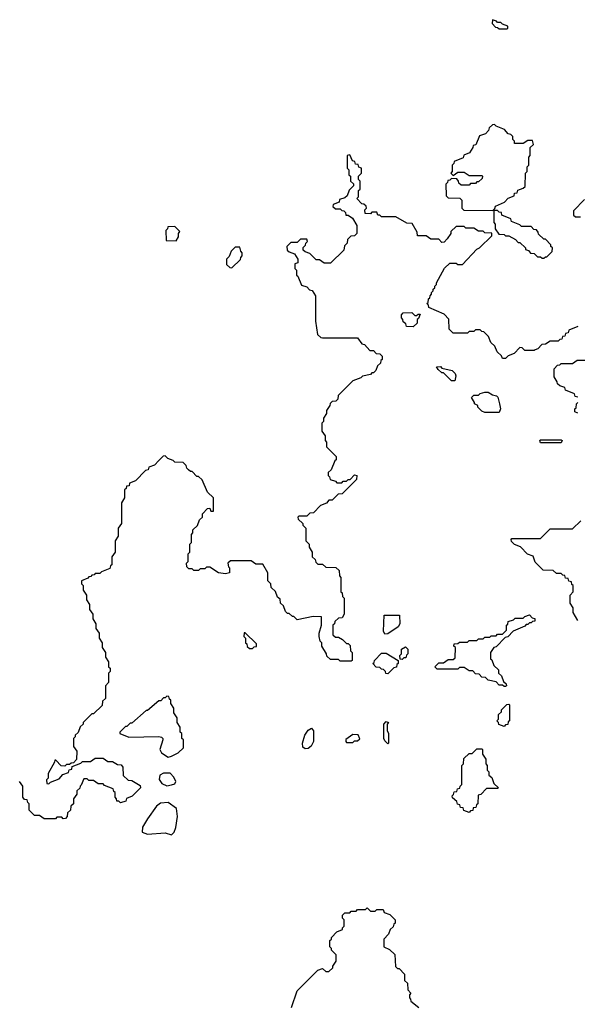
# Model space of a CAD drawing. Extents: x 2889633 to 3052318, y 540750 to 918690.
# Tile 383 of 656: x 2939061 to 2942566, y 798295 to 804478. Entities that reach past the tile are written whole.
import ezdxf

# ---------------------------------------------------------------- set-up
doc = ezdxf.new("R2010")
doc.units = 0

msp = doc.modelspace()

# ---------------------------------------------------------------- linework, layer by layer
at = {"layer": '0CON02XD'}
for points in [[(2942125, 804420), (2942130, 804425), (2942128.3, 804438.3), (2942095, 804450), (2942085, 804460), (2942065, 804460), (2942058.3, 804468.3), (2942031.7, 804478.3), (2942030, 804455), (2942051.7, 804431.7), (2942065, 804430), (2942075, 804420), (2942125, 804420)], [(2942035, 803280), (2942048.3, 803291.7), (2942051.7, 803308.3), (2942108.3, 803331.7), (2942131.7, 803358.3), (2942168.3, 803371.7), (2942171.7, 803388.3), (2942188.3, 803391.7), (2942191.7, 803408.3), (2942225, 803420), (2942238.3, 803431.7), (2942240, 803515), (2942250, 803525), (2942250, 803555), (2942260, 803565), (2942260, 803615), (2942270, 803625), (2942270, 803675), (2942290, 803695), (2942285, 803720), (2942255, 803720), (2942225, 803700), (2942171.7, 803701.7), (2942170, 803715), (2942160, 803725), (2942160, 803745), (2942148.3, 803758.3), (2942131.7, 803761.7), (2942108.3, 803788.3), (2942055, 803810), (2942045, 803820), (2942031.7, 803818.3), (2942011.7, 803798.3), (2942008.3, 803781.7), (2941988.3, 803761.7), (2941951.7, 803748.3), (2941928.3, 803691.7), (2941911.7, 803688.3), (2941910, 803675), (2941888.3, 803641.7), (2941851.7, 803628.3), (2941848.3, 803611.7), (2941791.7, 803588.3), (2941790, 803575), (2941780, 803565), (2941780, 803525), (2941770, 803515), (2941785, 803500), (2941815, 803520), (2941855, 803520), (2941885, 803500), (2941965, 803500), (2941970, 803495), (2941968.3, 803481.7), (2941945, 803460), (2941935, 803460), (2941925, 803450), (2941895, 803450), (2941885, 803440), (2941835, 803440), (2941821.7, 803451.7), (2941820, 803465), (2941808.3, 803478.3), (2941775, 803480), (2941765, 803470), (2941751.7, 803468.3), (2941750, 803455), (2941740, 803445), (2941741.7, 803371.7), (2941755, 803360), (2941828.3, 803358.3), (2941840, 803345), (2941840, 803295), (2941851.7, 803281.7), (2942035, 803280)], [(2942568.3, 802551.7), (2942511.7, 802528.3), (2942508.3, 802511.7), (2942491.7, 802508.3), (2942488.3, 802491.7), (2942471.7, 802488.3), (2942468.3, 802471.7), (2942455, 802470), (2942445, 802460), (2942395, 802460), (2942365, 802440), (2942341.7, 802438.3), (2942318.3, 802411.7), (2942300, 802405), (2942295, 802400), (2942235, 802400), (2942218.3, 802418.3), (2942205, 802420), (2942168.3, 802381.7), (2942131.7, 802368.3), (2942115, 802350), (2942095, 802350), (2942088.3, 802368.3), (2942061.7, 802391.7), (2942048.3, 802428.3), (2942021.7, 802451.7), (2942008.3, 802488.3), (2941978.3, 802518.3), (2941965, 802520), (2941955, 802530), (2941925, 802530), (2941915, 802520), (2941885, 802520), (2941875, 802510), (2941785, 802510), (2941760, 802535), (2941758.3, 802598.3), (2941728.3, 802628.3), (2941631.7, 802671.7), (2941630, 802685), (2941620, 802695), (2941628.3, 802701.7), (2941630, 802725), (2941638.3, 802731.7), (2941640, 802745), (2941650, 802755), (2941650, 802765), (2941660, 802775), (2941660, 802785), (2941670, 802795), (2941670, 802805), (2941680, 802815), (2941680, 802825), (2941731.7, 802918.3), (2941765, 802950), (2941805, 802950), (2941815, 802940), (2941845, 802940), (2941933.6, 803036.4), (2941950, 803045), (2942028.3, 803121.7), (2942028.3, 803138.3), (2941985, 803140), (2941975, 803150), (2941945, 803150), (2941915, 803170), (2941865, 803170), (2941855, 803180), (2941805, 803180), (2941771.7, 803148.3), (2941770, 803135), (2941748.3, 803101.7), (2941728.3, 803081.7), (2941715, 803080), (2941695, 803100), (2941645, 803100), (2941615, 803120), (2941561.7, 803121.7), (2941560, 803145), (2941528.3, 803198.3), (2941495, 803200), (2941425, 803240), (2941335, 803240), (2941325, 803250), (2941311.7, 803251.7), (2941305, 803270), (2941275, 803270), (2941265, 803260), (2941231.7, 803261.7), (2941230, 803285), (2941240, 803295), (2941238.3, 803308.3), (2941225, 803320), (2941211.7, 803321.7), (2941180, 803355), (2941190, 803365), (2941190, 803405), (2941200, 803415), (2941200, 803465), (2941190, 803475), (2941190, 803495), (2941210, 803515), (2941210, 803545), (2941191.7, 803551.7), (2941188.3, 803568.3), (2941171.7, 803571.7), (2941168.3, 803588.3), (2941151.7, 803591.7), (2941135, 803630), (2941120, 803625), (2941120, 803545), (2941130, 803535), (2941130, 803505), (2941140, 803495), (2941140, 803465), (2941158.3, 803448.3), (2941160, 803435), (2941131.7, 803408.3), (2941118.3, 803371.7), (2941105, 803360), (2941071.7, 803348.3), (2941068.3, 803331.7), (2941031.7, 803318.3), (2941030, 803305), (2941045, 803290), (2941075, 803290), (2941085, 803280), (2941098.3, 803278.3), (2941108.3, 803268.3), (2941111.7, 803251.7), (2941125, 803250), (2941151.7, 803231.7)], [(2942611.7, 803348.3), (2942541.7, 803278.3), (2942541.7, 803251.7), (2942555, 803240), (2942585, 803240)], [(2942355, 802980), (2942365, 802990), (2942375, 802990), (2942408.3, 803021.7), (2942410, 803045), (2942400, 803055), (2942400, 803065), (2942365, 803100), (2942355, 803100), (2942321.7, 803131.7), (2942320, 803145), (2942308.3, 803158.3), (2942291.7, 803161.7), (2942275, 803180), (2942215, 803180), (2942205, 803190), (2942151.7, 803211.7), (2942148.3, 803228.3), (2942091.7, 803251.7), (2942088.3, 803268.3), (2942075, 803270), (2942065, 803280), (2942040, 803280), (2942040, 803205), (2942050, 803195), (2942050, 803165), (2942071.7, 803131.7), (2942105, 803130), (2942115, 803120), (2942135, 803120), (2942177, 803097), (2942195, 803080), (2942205, 803080), (2942240, 803045), (2942240, 803035), (2942258.3, 803028.3), (2942271.7, 803011.7), (2942295, 803010), (2942315, 802990), (2942335, 802990), (2942345, 802980), (2942355, 802980)], [(2941151.7, 803231.7), (2941180, 803185), (2941180, 803135), (2941165, 803120), (2941141.7, 803118.3), (2941121.7, 803098.3), (2941120, 803075), (2941101.7, 803058.3), (2941098.3, 803031.7), (2941015, 802950), (2940975, 802950), (2940945, 802970), (2940925, 802970), (2940885, 803010), (2940855, 803020), (2940841.7, 803031.7), (2940841.7, 803048.3), (2940858.3, 803061.7), (2940860, 803075), (2940870, 803085), (2940865, 803100), (2940825, 803100), (2940805, 803080), (2940765, 803080), (2940740, 803055), (2940741.7, 803031.7), (2940755, 803020), (2940788.3, 803008.3), (2940810, 802975), (2940808.3, 802951.7), (2940790, 802945), (2940790, 802915), (2940800, 802905), (2940800, 802875), (2940808.3, 802868.3), (2940831.7, 802811.7), (2940865, 802800), (2940881.7, 802781.7), (2940898.3, 802778.3), (2940920, 802745), (2940920, 802585), (2940931.7, 802501.7), (2940953, 802483), (2940965, 802480), (2941185, 802480), (2941211.7, 802441.7), (2941228.3, 802438.3), (2941261.7, 802401.7), (2941285, 802400), (2941301.7, 802381.7), (2941325, 802380), (2941340, 802365), (2941340, 802345), (2941331.7, 802338.3), (2941328.3, 802321.7), (2941310, 802305), (2941300, 802275), (2941285, 802260), (2941275, 802260), (2941265, 802250), (2941215, 802240), (2941205, 802230), (2941155, 802210), (2941061.7, 802118.3), (2941060, 802095), (2941048.3, 802081.7), (2941025, 802080), (2941011.7, 802068.3), (2941010, 802055), (2940990, 802025), (2940990, 802005), (2940970, 801975), (2940970, 801955), (2940960, 801945), (2940960, 801895), (2940980, 801865), (2940980, 801835), (2940990, 801825), (2940990, 801795), (2941050, 801735), (2941050, 801715), (2941041.7, 801708.3), (2941018.3, 801651.7), (2941000, 801635), (2941000, 801615), (2941008.3, 801608.3), (2941011.7, 801591.7), (2941045, 801580), (2941055, 801570), (2941085, 801570), (2941095, 801580), (2941115, 801580), (2941125, 801590), (2941138.3, 801591.7), (2941165, 801620), (2941180, 801615), (2941178.3, 801591.7), (2941088.3, 801501.7), (2941061.7, 801498.3), (2941025, 801460), (2941005, 801460), (2940988.3, 801441.7), (2940951.7, 801428.3), (2940908.3, 801381.7), (2940885, 801380), (2940865, 801360), (2940815, 801360), (2940810, 801355), (2940811.7, 801341.7), (2940840, 801315), (2940840, 801305), (2940860, 801285), (2940860, 801205), (2940880, 801185), (2940880, 801165), (2940900, 801135), (2940900, 801105), (2940918.3, 801088.3), (2940921.7, 801071.7), (2940935, 801060), (2940965, 801060), (2940985, 801040), (2941048.3, 801038.3), (2941068.3, 801018.3), (2941070, 800985), (2941080, 800975), (2941080, 800885), (2941088.3, 800878.3), (2941090, 800855), (2941100, 800845), (2941100, 800745), (2941088.3, 800721.7), (2941065, 800720), (2941041.7, 800698.3), (2941040, 800685), (2941030, 800675), (2941030, 800615), (2941045, 800600), (2941065, 800600), (2941090, 800585), (2941115, 800560), (2941125, 800560), (2941138.3, 800548.3), (2941140, 800515), (2941150, 800505), (2941150, 800455), (2941145, 800450), (2941075, 800450), (2941065, 800460), (2941015, 800460), (2940991.7, 800481.7), (2940990, 800495), (2940960, 800545), (2940960, 800565), (2940950, 800575), (2940942.5, 800605), (2940942.5, 800625), (2940957.5, 800675), (2940958.3, 800728.3), (2940905, 800730), (2940805, 800710), (2940785, 800730), (2940775, 800730), (2940755, 800750), (2940745, 800750), (2940731.7, 800761.7), (2940718.3, 800798.3), (2940700, 800815), (2940698.3, 800838.3), (2940681.7, 800851.7), (2940668.3, 800888.3), (2940641.7, 800911.7), (2940640, 800935), (2940620, 800955), (2940620, 801005), (2940588.3, 801058.3), (2940545, 801060), (2940515, 801080), (2940385, 801080), (2940370, 801065), (2940373, 801043), (2940380, 801035), (2940380, 801005), (2940355, 800997.5), (2940310, 801005), (2940255, 801040), (2940235, 801040), (2940225, 801030), (2940195, 801030), (2940185, 801020), (2940155, 801020), (2940145, 801030), (2940125, 801030), (2940111.7, 801041.7), (2940110, 801065), (2940120, 801075), (2940120, 801125), (2940130, 801135), (2940130, 801185), (2940140, 801195), (2940140, 801245), (2940150, 801255), (2940150, 801275), (2940178.3, 801301.7), (2940191.7, 801338.3), (2940210, 801355), (2940210, 801375), (2940241.7, 801408.3), (2940255, 801410), (2940261.7, 801391.7), (2940278.3, 801391.7), (2940280, 801475), (2940241.7, 801511.7), (2940208.3, 801588.3), (2940185, 801610), (2940175, 801610), (2940145, 801640), (2940135, 801640), (2940121.7, 801651.7), (2940111.7, 801661.7), (2940108.3, 801678.3), (2940088.3, 801698.3), (2940035, 801700), (2940025, 801710), (2939991.7, 801721.7), (2939975, 801740), (2939961.7, 801738.3), (2939935, 801710), (2939908.3, 801681.7), (2939871.7, 801668.3), (2939868.3, 801651.7), (2939851.7, 801648.3), (2939788.3, 801581.7), (2939751.7, 801568.3), (2939748.3, 801551.7), (2939731.7, 801548.3), (2939730, 801535), (2939720, 801525), (2939720, 801475), (2939700, 801445), (2939700, 801315), (2939680, 801285), (2939680, 801235), (2939660, 801205), (2939660, 801135), (2939640, 801105), (2939640, 801055), (2939631.7, 801048.3), (2939628.3, 801031.7), (2939575, 801010), (2939565, 801000), (2939535, 801000), (2939528.3, 800991.7), (2939515, 800990), (2939508.3, 800981.7), (2939495, 800980), (2939488.3, 800971.7), (2939450, 800955), (2939450, 800935), (2939460, 800925), (2939460, 800895), (2939480, 800865), (2939480, 800835), (2939500, 800805), (2939500, 800775), (2939520, 800745), (2939520, 800715), (2939540, 800685), (2939540, 800655), (2939560, 800625), (2939560, 800595), (2939580, 800565), (2939580, 800535), (2939600, 800505), (2939600, 800475), (2939620, 800445), (2939620, 800415), (2939630, 800405), (2939630, 800385), (2939620, 800375), (2939620, 800315), (2939600, 800295), (2939600, 800215), (2939581.7, 800198.3), (2939578.3, 800171.7), (2939525, 800120), (2939515, 800120), (2939460, 800065), (2939460, 800055), (2939441.7, 800038.3), (2939428.3, 800001.7), (2939410, 799985), (2939410, 799975), (2939400, 799965), (2939400, 799915), (2939420, 799885), (2939418.3, 799831.7), (2939398.3, 799811.7), (2939385, 799810), (2939375, 799800), (2939355, 799800), (2939345, 799790), (2939321.7, 799791.7), (2939288.3, 799828.3), (2939281.7, 799828.3), (2939280, 799815), (2939240, 799745), (2939240, 799715), (2939230, 799705), (2939231.7, 799681.7), (2939245, 799680), (2939255, 799690), (2939308.3, 799711.7), (2939331.7, 799738.3), (2939368.3, 799751.7), (2939371.7, 799768.3), (2939388.3, 799771.7), (2939391.7, 799788.3), (2939445, 799810), (2939455, 799820), (2939505, 799820), (2939535, 799840), (2939585, 799840), (2939615, 799820), (2939645, 799820), (2939675, 799800), (2939698.3, 799798.3), (2939710, 799785), (2939711.7, 799731.7), (2939741.7, 799701.7), (2939765, 799700), (2939818.3, 799668.3), (2939820, 799655), (2939805, 799640), (2939768.3, 799601.7), (2939731.7, 799588.3), (2939728.3, 799571.7), (2939695, 799560), (2939685, 799570), (2939671.7, 799571.7), (2939670, 799585), (2939660, 799595), (2939660, 799625), (2939651.7, 799631.7), (2939648.3, 799648.3), (2939595, 799670), (2939585, 799680), (2939555, 799680), (2939525, 799700), (2939495, 799700), (2939485, 799710), (2939465, 799710), (2939448.3, 799671.7), (2939440, 799665), (2939438.3, 799651.7), (2939420, 799635), (2939420, 799615), (2939400, 799585), (2939400, 799555), (2939381.7, 799538.3), (2939380, 799515), (2939361.7, 799498.3), (2939360, 799475), (2939348.3, 799461.7), (2939335, 799460), (2939325, 799470), (2939295, 799470), (2939285, 799460), (2939215, 799460), (2939185, 799480), (2939155, 799480), (2939120, 799515), (2939120, 799555), (2939111.7, 799561.7), (2939108.3, 799578.3), (2939091.7, 799581.7), (2939080, 799595), (2939080, 799665), (2939060, 799695)], [(2940045, 803090), (2940060, 803115), (2940060, 803135), (2940068.3, 803148.3), (2940035, 803180), (2939991.7, 803178.3), (2939990, 803165), (2939980, 803155), (2939981.7, 803091.7), (2940045, 803090)], [(2940395, 802920), (2940448.3, 802971.7), (2940450, 802985), (2940460, 802995), (2940460, 803015), (2940450, 803025), (2940445, 803050), (2940415, 803050), (2940390, 803025), (2940378.3, 802991.7), (2940360, 802975), (2940361.7, 802941.7), (2940381.7, 802921.7), (2940395, 802920)], [(2941535, 802550), (2941491.7, 802551.7), (2941488.3, 802568.3), (2941471.7, 802581.7), (2941470, 802595), (2941460, 802605), (2941460, 802625), (2941471.7, 802638.3), (2941525, 802640), (2941545, 802620), (2941555, 802620), (2941565, 802630), (2941578.3, 802628.3), (2941568.3, 802601.7), (2941560, 802595), (2941558.3, 802571.7), (2941535, 802550)], [(2941795, 802210), (2941775, 802210), (2941725, 802260), (2941715, 802260), (2941691.7, 802281.7), (2941681.7, 802298.3), (2941705, 802300), (2941715, 802290), (2941780, 802275), (2941797, 802257), (2941801.7, 802241.7), (2941795, 802210)], [(2942568.3, 802108.3), (2942551.7, 802111.7), (2942548.3, 802128.3), (2942491.7, 802151.7), (2942488.3, 802168.3), (2942455, 802180), (2942441.7, 802191.7), (2942440, 802205), (2942420, 802235), (2942420, 802285), (2942441.7, 802308.3), (2942455, 802310), (2942465, 802320), (2942535, 802320), (2942565, 802340), (2942615, 802340)], [(2942075, 802012.5), (2941985, 802012.5), (2941965, 802020), (2941940, 802045), (2941940, 802055), (2941920, 802065), (2941920, 802075), (2941900, 802105), (2941915, 802120), (2941945, 802120), (2941955, 802130), (2941985, 802140), (2942005, 802140), (2942033, 802123), (2942057, 802117), (2942067, 802107), (2942077.5, 802065), (2942082.5, 802035), (2942075, 802012.5)], [(2942568.3, 802008.3), (2942550, 802015), (2942550, 802035), (2942558.3, 802041.7), (2942560, 802065), (2942570, 802075)], [(2942465, 801820), (2942335, 801820), (2942330, 801835), (2942335, 801840), (2942465, 801840), (2942470, 801835), (2942465, 801820)], [(2942570, 800705), (2942540, 800755), (2942540, 800785), (2942520, 800815), (2942520, 800865), (2942540, 800885), (2942540, 800925), (2942531.7, 800931.7), (2942528.3, 800948.3), (2942511.7, 800951.7), (2942508.3, 800968.3), (2942491.7, 800971.7), (2942488.3, 800988.3), (2942475, 800990), (2942465, 801000), (2942435, 801000), (2942415, 801020), (2942351.7, 801021.7), (2942301.7, 801071.7), (2942288.3, 801108.3), (2942251.7, 801121.7), (2942208.3, 801168.3), (2942171.7, 801181.7), (2942151.7, 801201.7), (2942150, 801215), (2942155, 801220), (2942335, 801220), (2942395, 801280), (2942535, 801280), (2942588.3, 801331.7)], [(2941355, 800620), (2941348.3, 800638.3), (2941351.7, 800738.3), (2941448.3, 800738.3), (2941450, 800685), (2941440, 800665), (2941375, 800622.5), (2941355, 800620)], [(2942115, 800290), (2942105, 800290), (2942095, 800300), (2942075, 800300), (2942055, 800320), (2942005, 800330), (2941988.3, 800348.3), (2941965, 800350), (2941948.3, 800368.3), (2941925, 800370), (2941908.3, 800388.3), (2941885, 800390), (2941855, 800410), (2941825, 800410), (2941815, 800400), (2941685, 800400), (2941670, 800415), (2941695, 800440), (2941725, 800440), (2941755, 800460), (2941785, 800460), (2941798.3, 800471.7), (2941800, 800535), (2941790, 800545), (2941791.7, 800558.3), (2941815, 800560), (2941825, 800570), (2941875, 800570), (2941885, 800580), (2941935, 800580), (2941945, 800590), (2941975, 800590), (2941985, 800600), (2942015, 800600), (2942025, 800610), (2942055, 800610), (2942065, 800620), (2942095, 800620), (2942120, 800645), (2942120, 800675), (2942128.3, 800681.7), (2942131.7, 800698.3), (2942165, 800710), (2942175, 800720), (2942225, 800720), (2942235, 800730), (2942265, 800740), (2942281.7, 800721.7), (2942298.3, 800718.3), (2942298.3, 800701.7), (2942285, 800700), (2942275, 800690), (2942265, 800690), (2942255, 800680), (2942245, 800680), (2942235, 800670), (2942161.7, 800638.3), (2942128.3, 800601.7), (2942111.7, 800598.3), (2942055, 800540), (2942040, 800535), (2942020, 800505), (2942020, 800465), (2942028.3, 800458.3), (2942041.7, 800421.7), (2942070, 800395), (2942070, 800375), (2942088.3, 800358.3), (2942101.7, 800321.7), (2942118.3, 800308.3), (2942120, 800295), (2942115, 800290)], [(2940525, 800530), (2940535, 800540), (2940548.3, 800541.7), (2940548.3, 800558.3), (2940478.3, 800628.3), (2940471.7, 800628.3), (2940470, 800605), (2940480, 800595), (2940480, 800565), (2940488.3, 800558.3), (2940491.7, 800541.7), (2940505, 800530), (2940525, 800530)], [(2941375, 800370), (2941361.7, 800371.7), (2941360, 800385), (2941348.3, 800398.3), (2941335, 800400), (2941325, 800410), (2941301.7, 800411.7), (2941280, 800435), (2941288.3, 800441.7), (2941290, 800455), (2941335, 800500), (2941365, 800500), (2941440, 800455), (2941440, 800435), (2941431.7, 800428.3), (2941428.3, 800411.7), (2941411.7, 800408.3), (2941375, 800370)], [(2941465, 800460), (2941451.7, 800461.7), (2941450, 800485), (2941460, 800495), (2941460, 800525), (2941485, 800540), (2941500, 800525), (2941500, 800495), (2941491.7, 800488.3), (2941488.3, 800471.7), (2941475, 800470), (2941465, 800460)], [(2939995, 799847.5), (2940015, 799853.3), (2940057.5, 799875), (2940090, 799905), (2940090, 799955), (2940080, 799965), (2940080, 799995), (2940070, 800005), (2940070, 800035), (2940050, 800065), (2940050, 800095), (2940030, 800125), (2940030, 800155), (2940010, 800185), (2940010, 800205), (2940001.7, 800211.7), (2939998.3, 800228.3), (2939985, 800230), (2939975, 800220), (2939965, 800220), (2939948.3, 800201.7), (2939935, 800200), (2939865, 800140), (2939855, 800140), (2939765, 800060), (2939755, 800060), (2939735, 800040), (2939725, 800040), (2939690, 800005), (2939690, 799995), (2939747, 799973), (2939935, 799976.7), (2939951.7, 799971.7), (2939960, 799965), (2939960, 799955), (2939942.5, 799895), (2939952.5, 799875), (2939995, 799847.5)], [(2942105, 800040), (2942071.7, 800051.7), (2942070, 800065), (2942060, 800075), (2942070, 800085), (2942070, 800115), (2942088.3, 800131.7), (2942090, 800145), (2942121.7, 800178.3), (2942135, 800180), (2942140, 800175), (2942140, 800075), (2942131.7, 800068.3), (2942128.3, 800051.7), (2942115, 800050), (2942105, 800040)], [(2941375, 799930), (2941355, 799950), (2941350, 799965), (2941350, 800055), (2941365, 800070), (2941380, 800065), (2941370, 800055), (2941370, 800015), (2941380, 799995), (2941380, 799935), (2941375, 799930)], [(2940855, 799900), (2940840.7, 799910.7), (2940837.5, 799935), (2940853.3, 799985), (2940875, 800017.5), (2940895, 800030), (2940907, 800013), (2940907.5, 799945), (2940893, 799917), (2940875, 799902.5), (2940855, 799900)], [(2941155, 799940), (2941165, 799950), (2941185, 799950), (2941198.3, 799961.7), (2941188.3, 799988.3), (2941155, 799990), (2941111.7, 799958.3), (2941110, 799945), (2941115, 799940), (2941155, 799940)], [(2941885, 799500), (2941851.7, 799511.7), (2941848.3, 799528.3), (2941831.7, 799531.7), (2941828.3, 799548.3), (2941811.7, 799551.7), (2941808.3, 799568.3), (2941781.7, 799591.7), (2941780, 799605), (2941788.3, 799611.7), (2941791.7, 799628.3), (2941808.3, 799631.7), (2941811.7, 799648.3), (2941828.3, 799651.7), (2941830, 799665), (2941840, 799675), (2941840, 799795), (2941850, 799805), (2941851.7, 799838.3), (2941885, 799870), (2941905, 799870), (2941935, 799900), (2941965, 799900), (2941970, 799895), (2941970, 799865), (2941990, 799835), (2941990, 799805), (2942000, 799795), (2942000, 799765), (2942010, 799755), (2942010, 799735), (2942028.3, 799718.3), (2942041.7, 799681.7), (2942070, 799655), (2942065, 799650), (2941995, 799650), (2941958.3, 799611.7), (2941941.7, 799608.3), (2941940, 799555), (2941931.7, 799548.3), (2941928.3, 799531.7), (2941911.7, 799528.3), (2941908.3, 799511.7), (2941895, 799510), (2941885, 799500)], [(2939985, 799666.7), (2940015, 799672.5), (2940035, 799680), (2940042.5, 799695), (2940030.5, 799720.5), (2940005.8, 799745.8), (2939965, 799746.2), (2939942.5, 799735), (2939937, 799707), (2939955, 799682.5), (2939985, 799666.7)], [(2940015, 799360), (2940032.5, 799375), (2940043.3, 799405), (2940053.3, 799475), (2940047.5, 799525), (2939995, 799562.5), (2939945, 799557.5), (2939920.7, 799539.3), (2939865, 799460), (2939833, 799407), (2939830, 799375), (2939865, 799363.3), (2939975, 799372.5), (2940015, 799360)], [(2940770, 798275), (2940805, 798380), (2940935, 798510), (2940965, 798520), (2940985, 798500), (2941005, 798500), (2941030, 798525), (2941030, 798535), (2941050, 798565), (2941050, 798605), (2941020, 798635), (2941020, 798645), (2941010, 798655), (2941010, 798695), (2941020, 798705), (2941020, 798715), (2941055, 798750), (2941090, 798765), (2941090, 798775), (2941100, 798785), (2941100, 798825), (2941090, 798835), (2941090, 798855), (2941105, 798870), (2941135, 798870), (2941145, 798880), (2941175, 798880), (2941185, 798890), (2941235, 798890), (2941245, 798900), (2941265, 798880), (2941295, 798880), (2941305, 798890), (2941345, 798890), (2941351.7, 798871.7), (2941388.3, 798858.3), (2941420, 798825), (2941420, 798805), (2941411.7, 798798.3), (2941408.3, 798781.7), (2941390, 798765), (2941380, 798735), (2941350, 798705), (2941350, 798655), (2941385, 798640), (2941418.3, 798608.3), (2941423, 798533), (2941435, 798520), (2941445, 798520), (2941480, 798485), (2941480, 798445), (2941498.3, 798428.3), (2941500, 798385), (2941520, 798365), (2941510, 798355), (2941510, 798335), (2941518.3, 798328.3), (2941520, 798315), (2941570, 798275)]]:
    msp.add_lwpolyline(points, dxfattribs=at)

doc.saveas('drawing.dxf')
